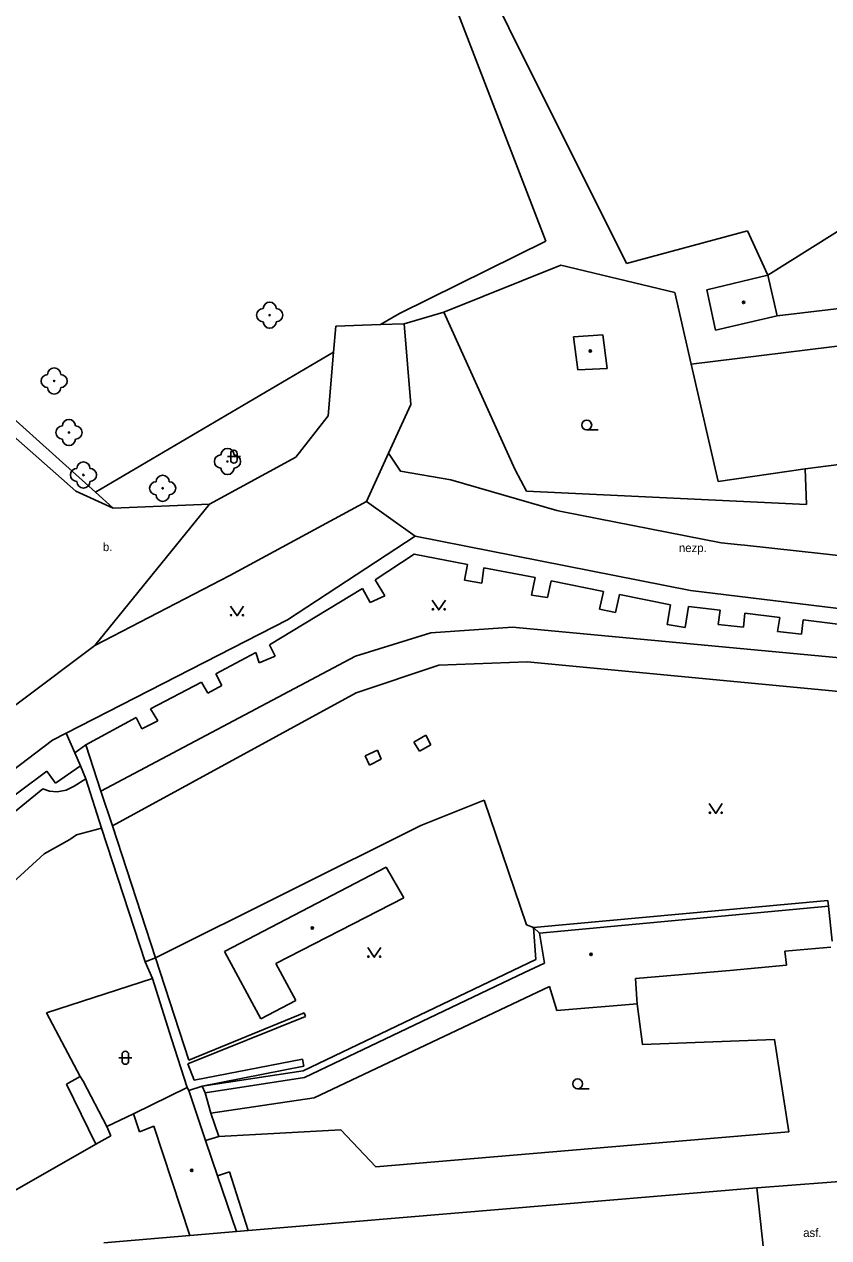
# Model space of a CAD drawing. Extents: x -600309 to -598967, y -1161267 to -1160292.
# Drawn here: x -599243 to -599181.5, y -1160958.4 to -1160865.5 of the extents above; entities that cross this region are included whole.
import ezdxf

# ---------------------------------------------------------------- set-up
doc = ezdxf.new("R2010")
doc.units = 0
for name, color, linetype in [('Level 10', 7, 'Continuous'), ('Level 11', 7, 'Continuous'), ('Level 14', 7, 'Continuous'), ('Level 22', 7, 'Continuous'), ('Level 36', 7, 'Continuous'), ('Level 39', 7, 'Continuous'), ('Level 40', 7, 'Continuous'), ('Level 5', 7, 'Continuous'), ('Level 51', 7, 'Continuous'), ('Level 54', 7, 'Continuous'), ('Level 7', 7, 'Continuous'), ('Level 8', 7, 'Continuous')]:
    doc.layers.add(name, color=color, linetype=linetype)

msp = doc.modelspace()

# ---------------------------------------------------------------- linework, layer by layer
at = {"layer": 'Level 10'}
for points in [[(-599219.18, -1160888.64), (-599219.35, -1160890.63)], [(-599215.75, -1160888.51), (-599219.18, -1160888.64)], [(-599213.96, -1160888.44), (-599215.75, -1160888.51)], [(-599213.43, -1160894.63), (-599213.96, -1160888.44)], [(-599219.35, -1160890.63), (-599219.77, -1160895.49)], [(-599239.08, -1160901.27), (-599248.48, -1160892.98)], [(-599219.77, -1160895.49), (-599222.25, -1160898.65)], [(-599216.84, -1160902.05), (-599215.14, -1160898.34), (-599213.43, -1160894.63)], [(-599222.25, -1160898.65), (-599228.85, -1160902.26)], [(-599236.2199, -1160902.56), (-599239.08, -1160901.27)], [(-599228.85, -1160902.26), (-599236.2199, -1160902.56)], [(-599227.29, -1160907.71), (-599216.84, -1160902.05)], [(-599237.62, -1160913.06), (-599227.29, -1160907.71)], [(-599260.81, -1160930.48), (-599237.62, -1160913.06)]]:
    msp.add_lwpolyline(points, dxfattribs=at)
at = {"layer": 'Level 11'}
for points in [[(-599213.96, -1160888.44), (-599210.9099, -1160887.57)], [(-599179.78, -1160906.28), (-599187.92, -1160905.4), (-599188.22, -1160905.37), (-599189.69, -1160905.21), (-599201.91, -1160902.82), (-599202.27, -1160902.75), (-599210.39, -1160900.39), (-599214.23, -1160899.73), (-599215.14, -1160898.34)], [(-599228.85, -1160902.26), (-599237.62, -1160913.06)], [(-599216.84, -1160902.05), (-599213.12, -1160904.7)], [(-599238.3, -1160920.67), (-599239.15, -1160921.28)], [(-599228.14, -1160950.66), (-599218.8, -1160950.13), (-599216.11, -1160952.98), (-599184.51, -1160950.29), (-599185.63, -1160943.22), (-599195.71, -1160943.62), (-599196.12, -1160940.49)]]:
    msp.add_lwpolyline(points, dxfattribs=at)
at = {"layer": 'Level 14'}
for points in [[(-599252.6, -1160887.12), (-599247.43, -1160892.49), (-599237.58, -1160901.34)], [(-599237.58, -1160901.34), (-599236.2199, -1160902.56)]]:
    msp.add_lwpolyline(points, dxfattribs=at)
at = {"layer": 'Level 22'}
for centre in [(-599224.24, -1160887.79), (-599240.73, -1160892.83), (-599239.6, -1160896.77), (-599227.47, -1160898.99), (-599238.49, -1160900.02), (-599232.43, -1160901.04)]:
    msp.add_circle(centre, 0.05, dxfattribs=at)
for centre, start, end in [((-599224.24, -1160887.29), 0, 180), ((-599224.74, -1160887.79), 90, 270), ((-599223.74, -1160887.79), 270, 90), ((-599224.24, -1160888.29), 180, 0), ((-599241.23, -1160892.83), 90, 270), ((-599240.73, -1160892.33), 0, 180), ((-599240.23, -1160892.83), 270, 90), ((-599240.73, -1160893.33), 180, 0), ((-599240.1, -1160896.77), 90, 270), ((-599239.6, -1160896.27), 0, 180), ((-599239.1, -1160896.77), 270, 90), ((-599239.6, -1160897.27), 180, 0), ((-599227.47, -1160898.49), 0, 180), ((-599238.49, -1160899.52), 0, 180), ((-599227.97, -1160898.99), 90, 270), ((-599226.97, -1160898.99), 270, 90), ((-599238.99, -1160900.02), 90, 270), ((-599237.99, -1160900.02), 270, 90), ((-599232.43, -1160900.54), 0, 180), ((-599227.47, -1160899.49), 180, 0), ((-599238.49, -1160900.52), 180, 0), ((-599232.93, -1160901.04), 90, 270), ((-599231.93, -1160901.04), 270, 90), ((-599232.43, -1160901.54), 180, 0)]:
    msp.add_arc(centre, 0.5, start, end, dxfattribs=at)
at = {"layer": 'Level 36'}
for p, q in [((-599199.98, -1160896.575), (-599199.105, -1160896.575)), ((-599227.4759, -1160898.616), (-599226.4759, -1160898.616)), ((-599227.2259, -1160898.366), (-599227.2259, -1160898.866)), ((-599226.7259, -1160898.366), (-599226.7259, -1160898.866)), ((-599235.786, -1160944.626), (-599234.786, -1160944.626)), ((-599235.536, -1160944.376), (-599235.536, -1160944.876)), ((-599235.036, -1160944.376), (-599235.036, -1160944.876)), ((-599200.68, -1160946.995), (-599199.805, -1160946.995))]:
    msp.add_line(p, q, dxfattribs=at)
for points in [[(-599227.24, -1160910.05), (-599226.74, -1160910.8), (-599226.24, -1160910.05)], [(-599211.8, -1160909.6), (-599211.3, -1160910.35), (-599210.8, -1160909.6)], [(-599190.61, -1160925.17), (-599190.11, -1160925.92), (-599189.61, -1160925.17)], [(-599216.74, -1160936.18), (-599216.24, -1160936.93), (-599215.74, -1160936.18)]]:
    msp.add_lwpolyline(points, dxfattribs=at)
for centre, radius in [((-599199.9801, -1160896.1999), 0.375), ((-599211.7502, -1160910.2998), 0.05), ((-599210.8508, -1160910.2998), 0.05), ((-599227.1902, -1160910.7498), 0.05), ((-599226.2908, -1160910.7498), 0.05), ((-599190.5602, -1160925.8698), 0.05), ((-599189.6608, -1160925.8698), 0.05), ((-599216.6902, -1160936.8798), 0.05), ((-599215.7908, -1160936.8798), 0.05), ((-599200.6801, -1160946.6199), 0.375)]:
    msp.add_circle(centre, radius, dxfattribs=at)
for centre, start, end in [((-599226.9756, -1160898.3663), 0, 180), ((-599226.9756, -1160898.8663), 180, 0), ((-599235.2857, -1160944.3763), 0, 180), ((-599235.2857, -1160944.8763), 180, 0)]:
    msp.add_arc(centre, 0.25, start, end, dxfattribs=at)
at = {"layer": 'Level 39'}
for centre, radius in [((-599187.98, -1160886.81), 0.09), ((-599187.98, -1160886.81), 0.0398), ((-599199.71, -1160890.53), 0.09), ((-599199.71, -1160890.53), 0.0398), ((-599220.98, -1160934.7), 0.09), ((-599220.98, -1160934.7), 0.0398), ((-599199.65, -1160936.7199), 0.09), ((-599199.65, -1160936.7199), 0.0398), ((-599230.21, -1160953.25), 0.09), ((-599230.21, -1160953.25), 0.0398)]:
    msp.add_circle(centre, radius, dxfattribs=at)
at = {"layer": 'Level 5'}
for points in [[(-599190.79, -1160885.84), (-599186.14, -1160884.73)], [(-599185.42, -1160887.84), (-599186.14, -1160884.73)], [(-599190.12, -1160888.93), (-599190.79, -1160885.84)], [(-599185.42, -1160887.84), (-599190.12, -1160888.93)], [(-599200.99, -1160889.46), (-599198.75, -1160889.3)], [(-599200.6599, -1160891.9699), (-599200.99, -1160889.46)], [(-599198.75, -1160889.3), (-599198.42, -1160891.86)], [(-599198.42, -1160891.86), (-599200.6599, -1160891.9699)], [(-599227.7, -1160936.5), (-599215.33, -1160930.03)], [(-599215.33, -1160930.03), (-599213.98, -1160932.39)], [(-599213.98, -1160932.39), (-599223.77, -1160937.4099)], [(-599181.49, -1160933.03), (-599203.59, -1160935.08)], [(-599181.2, -1160935.69), (-599181.49, -1160933.03)], [(-599203.59, -1160935.08), (-599203.2199, -1160937.38)], [(-599184.83, -1160936.46), (-599181.3, -1160936.1599)], [(-599224.9099, -1160941.65), (-599227.7, -1160936.5)], [(-599184.71, -1160937.54), (-599184.83, -1160936.46)], [(-599223.77, -1160937.4099), (-599222.24, -1160940.24)], [(-599204.74, -1160938.11), (-599221.58, -1160946.14)], [(-599203.2199, -1160937.38), (-599204.74, -1160938.11)], [(-599196.26, -1160938.56), (-599189.04, -1160937.95)], [(-599189.04, -1160937.95), (-599184.71, -1160937.54)], [(-599196.15, -1160940.15), (-599196.26, -1160938.56)], [(-599220.85, -1160947.69), (-599202.82, -1160939.17)], [(-599202.82, -1160939.17), (-599202.27, -1160941.01)], [(-599222.24, -1160940.24), (-599224.9099, -1160941.65)], [(-599202.27, -1160941.01), (-599196.12, -1160940.49)], [(-599196.12, -1160940.49), (-599196.15, -1160940.15)], [(-599221.58, -1160946.14), (-599229.19, -1160947.31)], [(-599230.56, -1160946.9), (-599234.65, -1160948.9099)], [(-599230.43, -1160947.12), (-599230.56, -1160946.9)], [(-599229.15, -1160950.95), (-599230.43, -1160947.12)], [(-599229.19, -1160947.31), (-599228.74, -1160948.86)], [(-599228.74, -1160948.86), (-599220.85, -1160947.69)], [(-599234.65, -1160948.9099), (-599234.2, -1160950.29)], [(-599234.2, -1160950.29), (-599233.11, -1160949.85)], [(-599233.11, -1160949.85), (-599230.35, -1160958.24)], [(-599228.23, -1160953.67), (-599229.15, -1160950.95)], [(-599226.78, -1160957.92), (-599228.23, -1160953.67)], [(-599225.89, -1160957.84), (-599186.9699, -1160954.57)], [(-599186.9699, -1160954.57), (-599185.9099, -1160964.43)], [(-599230.35, -1160958.24), (-599236.92, -1160958.79)], [(-599230.35, -1160958.24), (-599226.78, -1160957.92)], [(-599225.89, -1160957.84), (-599226.78, -1160957.92)]]:
    msp.add_lwpolyline(points, dxfattribs=at)
at = {"layer": 'Level 51'}
for points in [[(-599203.12, -1160882.13), (-599222.9099, -1160830.7199)], [(-599214.95, -1160847.74), (-599196.93, -1160883.84)], [(-599186.14, -1160884.73), (-599179.49, -1160880.56)], [(-599196.93, -1160883.84), (-599187.69, -1160881.34)], [(-599187.69, -1160881.34), (-599186.14, -1160884.73)], [(-599214.32, -1160887.67), (-599203.12, -1160882.13)], [(-599192, -1160891.53), (-599193.25, -1160886.06)], [(-599215.75, -1160888.51), (-599214.32, -1160887.67)], [(-599179.59, -1160887.1599), (-599185.42, -1160887.84)], [(-599237.58, -1160901.34), (-599219.35, -1160890.63)], [(-599192, -1160891.53), (-599179.57, -1160890)], [(-599189.93, -1160900.51), (-599192, -1160891.53)], [(-599183.27, -1160899.54), (-599189.93, -1160900.51)], [(-599239.81, -1160919.79), (-599239.15, -1160921.28), (-599238.71, -1160922.27)], [(-599238.71, -1160922.27), (-599238.32, -1160923.27)], [(-599238.32, -1160923.27), (-599237.12, -1160927.05)], [(-599212.67, -1160926.84), (-599207.83, -1160924.92)], [(-599207.83, -1160924.92), (-599204.6, -1160934.44)], [(-599237.12, -1160927.05), (-599233.77, -1160937.29)], [(-599232.99, -1160936.9699), (-599212.67, -1160926.84)], [(-599181.54, -1160932.59), (-599204.06, -1160934.65)], [(-599181.49, -1160933.03), (-599181.54, -1160932.59)], [(-599204.6, -1160934.44), (-599204.06, -1160934.65)], [(-599204.06, -1160934.65), (-599203.59, -1160935.08)], [(-599233.77, -1160937.29), (-599232.99, -1160936.9699)], [(-599233.77, -1160937.29), (-599233.21, -1160938.55)], [(-599233.21, -1160938.55), (-599241.33, -1160941.18)], [(-599233.21, -1160938.55), (-599231.75, -1160943.17)], [(-599241.33, -1160941.18), (-599238.74, -1160946.06)], [(-599231.75, -1160943.17), (-599230.56, -1160946.9)], [(-599239.78, -1160946.65), (-599238.74, -1160946.06)], [(-599237.54, -1160951.25), (-599239.78, -1160946.65)], [(-599230.43, -1160947.12), (-599229.4, -1160946.81)], [(-599229.4, -1160946.81), (-599229.19, -1160947.31)], [(-599236.71, -1160949.88), (-599234.65, -1160948.9099)], [(-599236.71, -1160949.88), (-599236.39, -1160950.59)], [(-599236.39, -1160950.59), (-599237.54, -1160951.25)], [(-599244.8, -1160955.39), (-599237.54, -1160951.25)]]:
    msp.add_lwpolyline(points, dxfattribs=at)
at = {"layer": 'Level 54'}
for points in [[(-599216.1599, -1160908.04), (-599213.19, -1160906.07)], [(-599213.19, -1160906.07), (-599209.1, -1160906.87)], [(-599209.1, -1160906.87), (-599209.34, -1160908.08)], [(-599208.02, -1160908.29), (-599207.85, -1160907.12)], [(-599207.85, -1160907.12), (-599203.94, -1160907.88)], [(-599215.42, -1160909.27), (-599216.1599, -1160908.04)], [(-599209.34, -1160908.08), (-599208.02, -1160908.29)], [(-599203.94, -1160907.88), (-599204.2199, -1160909.21)], [(-599202.98, -1160909.4), (-599202.71, -1160908.12)], [(-599202.71, -1160908.12), (-599198.71, -1160908.95)], [(-599224.26, -1160913.02), (-599217.15, -1160908.7)], [(-599217.15, -1160908.7), (-599216.55, -1160909.78)], [(-599216.55, -1160909.78), (-599215.42, -1160909.27)], [(-599204.2199, -1160909.21), (-599202.98, -1160909.4)], [(-599198.71, -1160908.95), (-599199.01, -1160910.28)], [(-599197.77, -1160910.55), (-599197.4699, -1160909.18)], [(-599197.4699, -1160909.18), (-599193.58, -1160909.96)], [(-599199.01, -1160910.28), (-599197.77, -1160910.55)], [(-599193.58, -1160909.96), (-599193.83, -1160911.46)], [(-599192.44, -1160911.7), (-599192.21, -1160910.08)], [(-599192.21, -1160910.08), (-599189.77, -1160910.37)], [(-599189.77, -1160910.37), (-599189.94, -1160911.46)], [(-599187.98, -1160911.67), (-599187.89, -1160910.61)], [(-599187.89, -1160910.61), (-599185.2199, -1160910.94)], [(-599185.2199, -1160910.94), (-599185.4, -1160912.01)], [(-599183.55, -1160912.2), (-599183.42, -1160911.11)], [(-599183.42, -1160911.11), (-599180.76, -1160911.45)], [(-599217.67, -1160913.88), (-599211.9, -1160912.1)], [(-599211.9, -1160912.1), (-599205.67, -1160911.6599)], [(-599205.67, -1160911.6599), (-599162.67, -1160915.7)], [(-599193.83, -1160911.46), (-599192.44, -1160911.7)], [(-599189.94, -1160911.46), (-599187.98, -1160911.67)], [(-599185.4, -1160912.01), (-599183.55, -1160912.2)], [(-599223.81, -1160913.88), (-599224.26, -1160913.02)], [(-599237.1599, -1160924.23), (-599217.67, -1160913.88)], [(-599228.37, -1160915.25), (-599225.31, -1160913.61)], [(-599225.31, -1160913.61), (-599225.04, -1160914.4)], [(-599225.04, -1160914.4), (-599223.81, -1160913.88)], [(-599217.62, -1160916.69), (-599211.29, -1160914.58)], [(-599211.29, -1160914.58), (-599204.55, -1160914.31)], [(-599204.55, -1160914.31), (-599162.96, -1160918.28)], [(-599233.36, -1160917.9099), (-599229.46, -1160915.88)], [(-599229.46, -1160915.88), (-599228.9699, -1160916.71)], [(-599227.9099, -1160916.14), (-599228.37, -1160915.25)], [(-599236.27, -1160926.87), (-599217.62, -1160916.69)], [(-599228.9699, -1160916.71), (-599227.9099, -1160916.14)], [(-599238.3, -1160920.67), (-599234.46, -1160918.57)], [(-599234.46, -1160918.57), (-599234.03, -1160919.44)], [(-599232.81, -1160918.84), (-599233.36, -1160917.9099)], [(-599234.03, -1160919.44), (-599232.81, -1160918.84)], [(-599213.21, -1160920.4699), (-599212.29, -1160919.93)], [(-599212.78, -1160921.17), (-599213.21, -1160920.4699)], [(-599212.29, -1160919.93), (-599211.9, -1160920.67)], [(-599237.1599, -1160924.23), (-599238.3, -1160920.67)], [(-599216.94, -1160921.51), (-599216, -1160921.09)], [(-599216.61, -1160922.24), (-599216.94, -1160921.51)], [(-599216, -1160921.09), (-599215.7, -1160921.77)], [(-599211.9, -1160920.67), (-599212.78, -1160921.17)], [(-599238.71, -1160922.27), (-599240.62, -1160923.62)], [(-599215.7, -1160921.77), (-599216.61, -1160922.24)], [(-599241.3, -1160922.7), (-599245.56, -1160925.86)], [(-599240.62, -1160923.62), (-599241.3, -1160922.7)], [(-599239.21, -1160923.83), (-599238.32, -1160923.27)], [(-599244.9699, -1160926.76), (-599241.59, -1160924.05)], [(-599241.59, -1160924.05), (-599241.1, -1160924.2199)], [(-599241.1, -1160924.2199), (-599240.49, -1160924.28)], [(-599240.49, -1160924.28), (-599239.8, -1160924.14)], [(-599239.8, -1160924.14), (-599239.21, -1160923.83)], [(-599236.27, -1160926.87), (-599237.1599, -1160924.23)], [(-599237.12, -1160927.05), (-599239.02, -1160927.56)], [(-599232.99, -1160936.9699), (-599236.27, -1160926.87)], [(-599239.53, -1160927.93), (-599241.49, -1160929.01)], [(-599239.02, -1160927.56), (-599239.53, -1160927.93)], [(-599241.49, -1160929.01), (-599256.18, -1160942.43)], [(-599203.88, -1160937.1), (-599204.06, -1160934.65)], [(-599232.99, -1160936.9699), (-599230.44, -1160944.82)], [(-599221.69, -1160945.63), (-599203.88, -1160937.1)], [(-599221.5, -1160941.46), (-599230.51, -1160945.1)], [(-599230.44, -1160944.82), (-599221.61, -1160941.18)], [(-599221.61, -1160941.18), (-599221.5, -1160941.46)], [(-599230.01, -1160946.33), (-599221.7199, -1160944.73)], [(-599221.7199, -1160944.73), (-599221.63, -1160945.27)], [(-599230.51, -1160945.1), (-599230.01, -1160946.33)], [(-599221.63, -1160945.27), (-599229.4, -1160946.81)], [(-599229.4, -1160946.81), (-599221.69, -1160945.63)], [(-599238.74, -1160946.06), (-599238.5, -1160946.42)], [(-599238.5, -1160946.42), (-599236.71, -1160949.88)], [(-599228.74, -1160948.86), (-599228.14, -1160950.6599)], [(-599228.14, -1160950.6599), (-599229.15, -1160950.95)], [(-599228.23, -1160953.67), (-599227.32, -1160953.35)], [(-599227.32, -1160953.35), (-599225.89, -1160957.84)]]:
    msp.add_lwpolyline(points, dxfattribs=at)
at = {"layer": 'Level 7'}
for points in [[(-599210.9099, -1160887.57), (-599201.9699, -1160883.95)], [(-599201.9699, -1160883.95), (-599193.25, -1160886.06)], [(-599205.4699, -1160899.62), (-599210.9099, -1160887.57)], [(-599176.93, -1160898.73), (-599183.27, -1160899.54)], [(-599204.59, -1160901.25), (-599205.4699, -1160899.62)], [(-599183.27, -1160899.54), (-599183.1599, -1160902.27)], [(-599183.1599, -1160902.27), (-599204.59, -1160901.25)], [(-599222.87, -1160911.11), (-599213.12, -1160904.7)], [(-599213.12, -1160904.7), (-599192.05, -1160908.87)], [(-599192.05, -1160908.87), (-599147.77, -1160914.25)], [(-599239.81, -1160919.79), (-599222.87, -1160911.11)], [(-599266.94, -1160940.15), (-599240.85, -1160920.31)], [(-599240.85, -1160920.31), (-599239.81, -1160919.79)]]:
    msp.add_lwpolyline(points, dxfattribs=at)
at = {"layer": 'Level 8'}
msp.add_lwpolyline([(-599178.93, -1160953.98), (-599186.9699, -1160954.57)], dxfattribs=at)

# ---------------------------------------------------------------- texts
at = {"layer": 'Level 40'}
for s, p in [('b.', (-599237, -1160905.85)), ('nezp.', (-599192.93, -1160905.92)), ('asf.', (-599183.42, -1160958.34))]:
    msp.add_text(s, height=0.65, dxfattribs=at).set_placement(p)

doc.saveas('drawing.dxf')
